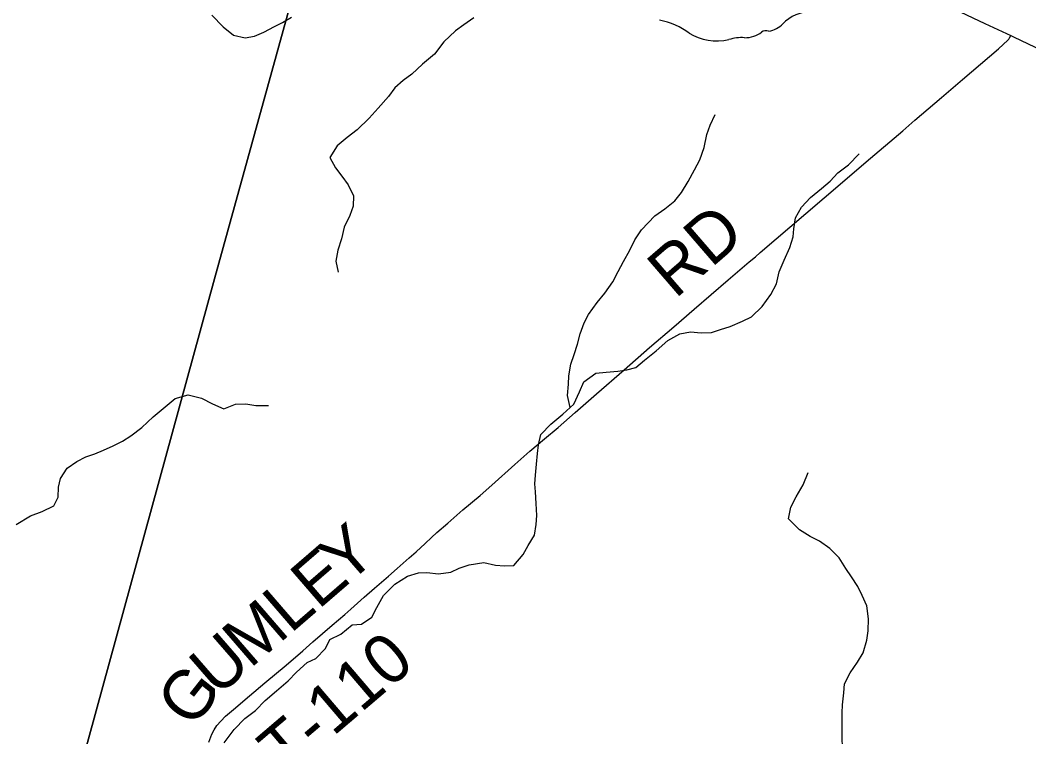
# Model space of a CAD drawing. Extents: x 1442749 to 1756758, y 235267 to 677782.
# Drawn here: x 1572579 to 1578723, y 496194 to 500562 of the extents above; entities that cross this region are included whole.
import ezdxf

# ---------------------------------------------------------------- set-up
doc = ezdxf.new("R2010")
doc.units = 0
for name, color, linetype in [('GM_X_Minor_River', 7, 'Continuous'), ('GM_X_State_Route', 7, 'Continuous'), ('GM_X_State_Shield', 7, 'Continuous'), ('GM_X_Township', 7, 'Continuous'), ('GM_X_Township_Road', 7, 'Continuous'), ('GM_X_Township_Road_Text', 7, 'Continuous')]:
    doc.layers.add(name, color=color, linetype=linetype)

msp = doc.modelspace()

# ---------------------------------------------------------------- linework, layer by layer
at = {"layer": 'GM_X_Minor_River'}
for points in [[(1573745.5, 500591.7), (1573814.6, 500520.6), (1573877.9, 500469.7), (1573949.7, 500454.6), (1574005.9, 500463.9), (1574062.4, 500489.2), (1574126.9, 500522.4), (1574177.3, 500547.8), (1574231.8, 500579.1)], [(1575342.9, 500576), (1575280.2, 500532.7), (1575229.7, 500497.3), (1575158.6, 500430.1), (1575103.5, 500354.7), (1575028.5, 500293.6), (1574963.5, 500232.4), (1574910.9, 500195), (1574860.2, 500149.6), (1574821.4, 500096), (1574760.3, 500024.7), (1574705.4, 499965.3), (1574632.3, 499894.1), (1574571.5, 499846.8), (1574508.7, 499795.6), (1574465.7, 499724), (1574498.8, 499661.4), (1574538.1, 499610.8), (1574577.4, 499558.1), (1574608.4, 499491.5), (1574607.5, 499427.4), (1574586.7, 499371.6), (1574551.6, 499299.9), (1574536.5, 499229.9), (1574513.5, 499160.1), (1574500.5, 499092.1), (1574515.6, 499025.8)], [(1575928.2, 498201.3), (1575912.1, 498275.1), (1575919.1, 498343.2), (1575919.8, 498393.3), (1575932.8, 498465.2), (1575953.7, 498525.1), (1575974.6, 498587), (1575989.6, 498650.9), (1576014.6, 498716.7), (1576041.4, 498768.5), (1576092.5, 498841.9), (1576139.3, 498897.4), (1576188.4, 498966.9), (1576221.3, 499030.6), (1576254.2, 499090.3), (1576293.3, 499159.9), (1576322.3, 499223.6), (1576363.2, 499283.2), (1576444.5, 499368.3), (1576505.2, 499411.6), (1576565.9, 499460.8), (1576606.7, 499512.4), (1576647.7, 499578), (1576686.8, 499649.6), (1576719.7, 499711.3), (1576744.8, 499785.1), (1576762, 499865.1), (1576780.8, 499921), (1576811.8, 499986.7)], [(1576381.6, 498489.2), (1576452.5, 498546.4), (1576523.5, 498609.5), (1576596.2, 498650.6), (1576662.4, 498661.8), (1576726.4, 498656.9), (1576790.5, 498658), (1576844.8, 498677.3), (1576903.1, 498694.6), (1576979.7, 498727.6), (1577034.1, 498752.9), (1577099.1, 498816.2), (1577152.2, 498889.6), (1577185.2, 498955.3), (1577202.3, 499027.2), (1577233.4, 499099), (1577266.5, 499176.7), (1577287.5, 499240.5), (1577292.2, 499290.6), (1577301.2, 499356.6), (1577338.2, 499422.3), (1577393.1, 499481.6), (1577459.9, 499534.9), (1577512.6, 499580.2), (1577559.4, 499631.7), (1577624.2, 499681), (1577689.2, 499746.2)], [(1573821.2, 496156.8), (1573882.4, 496238.2), (1573947.5, 496305.4), (1574012.2, 496354.7), (1574071.2, 496416), (1574140.1, 496475.2), (1574211.1, 496536.4), (1574261.9, 496587.8), (1574326.8, 496647), (1574379.2, 496672.4), (1574438.2, 496731.7), (1574465, 496787.5), (1574531.5, 496820.6), (1574600.4, 496875.8), (1574658.5, 496881), (1574721.2, 496924.3), (1574752.1, 496982), (1574791.2, 497055.6), (1574860.3, 497124.8), (1574937.1, 497173.9), (1575005.4, 497193), (1575055.5, 497196.4), (1575127.5, 497187.4), (1575201.7, 497198.4), (1575252.1, 497221.7), (1575314.5, 497242.9), (1575402.7, 497255.8), (1575474.6, 497240.8), (1575528.6, 497236), (1575586.7, 497239.2), (1575641.7, 497304.6), (1575672.5, 497360.3), (1575711.5, 497423.9), (1575722.4, 497487.9), (1575725.2, 497544), (1575722.3, 497616.2), (1575717.3, 497686.4), (1575714, 497736.6), (1575716.8, 497788.7), (1575723.8, 497856.7), (1575730.7, 497920.8), (1575735.5, 497972.8), (1575750.4, 498036.8), (1575811.4, 498100.1), (1575884.4, 498161.2), (1575951.3, 498222.5), (1575986.4, 498296.1), (1576011.4, 498357.9), (1576086.2, 498411), (1576148.3, 498416.2), (1576218.5, 498423.3), (1576274.7, 498430.5), (1576329, 498445.8), (1576381.6, 498489.2)], [(1572553.3, 497489), (1572642.1, 497540), (1572712.6, 497567), (1572783.1, 497602.2), (1572809.9, 497653.9), (1572812.8, 497716), (1572823.6, 497768), (1572864.6, 497831.6), (1572923.2, 497872.9), (1572977.7, 497900.2), (1573034, 497919.5), (1573086.4, 497940.8), (1573144.8, 497968.1), (1573201.3, 497995.4), (1573251.8, 498028.8), (1573320.6, 498079.9), (1573389.6, 498145.1), (1573450.4, 498194.4), (1573523.4, 498255.6), (1573601.8, 498278.5), (1573683.6, 498257.4), (1573751.1, 498224.4), (1573818.8, 498193.4), (1573889.3, 498222.5), (1573953.3, 498223.6), (1574013.2, 498212.8), (1574091.3, 498213.7)], [(1577588.3, 496109.5), (1577585.7, 496209.8), (1577586.8, 496283.9), (1577585.6, 496340), (1577588.4, 496390.1), (1577595.4, 496462.2), (1577600.2, 496516.2), (1577635.2, 496583.9), (1577680.2, 496649.4), (1577713.1, 496707.1), (1577736.2, 496783), (1577745.1, 496841), (1577746.1, 496913.1), (1577735.3, 496993.5), (1577708.2, 497056), (1577680.9, 497110.5), (1577643.7, 497169.1), (1577608.4, 497219.7), (1577567.3, 497284.4), (1577510.1, 497341.3), (1577448.7, 497386.2), (1577391.1, 497415.1), (1577325.6, 497456.1), (1577258.5, 497523.1), (1577273.5, 497593.1), (1577306.5, 497656.8), (1577347.6, 497730.4), (1577378.7, 497804.1)]]:
    msp.add_lwpolyline(points, dxfattribs=at)
at = {"layer": 'GM_X_State_Route'}
msp.add_lwpolyline([(1578270.5, 500628.8), (1578454.4, 500541.8), (1578613.1, 500468.8), (1578630.2, 500460.9), (1578804.7, 500377.3)], dxfattribs=at)
at = {"layer": 'GM_X_State_Shield'}
for centre, major_axis, start_param, end_param in [((1577424.8, 500416.4), (252.8, 0), 1.647645, 2.488434), ((1576370.7, 500238.3), (417, 0), 0.823519, 1.323587), ((1577104.5, 500610.6), (149.1, 0), 4.937069, 5.64225), ((1576821.7, 500646.8), (264.6, 0), 4.026481, 4.996735), ((1576974.5, 500281.5), (217.4, 0), 1.495662, 1.94098), ((1576993.9, 500567.7), (141, 0), 4.691044, 5.507374), ((1577121.4, 500465.3), (39.7, 0), 1.147584, 2.315152)]:
    msp.add_ellipse(centre, major_axis=major_axis, ratio=0.8, start_param=start_param, end_param=end_param, dxfattribs=at)
at = {"layer": 'GM_X_Township'}
for points in [[(1574678.9, 502300.3), (1573761.6, 498985.6), (1572955, 496034.6), (1572409.7, 494039.3), (1571163.6, 489560), (1570397.4, 489739.7), (1565724.7, 490835.9), (1562239.9, 491653.5), (1557897.1, 492683), (1551075.3, 494300.3), (1546804.5, 495312.8), (1545137.5, 495708), (1545013, 495737.5), (1545078, 496425), (1545352.6, 499330.6), (1545798, 504043.7)], [(1600345.8, 496373.5), (1594192.3, 493385.5), (1589677.2, 491347.3), (1589558.2, 491293.5), (1586640.8, 487790.7), (1583852.1, 484442.3), (1583514, 484036.3), (1582700.5, 483059.6), (1581429.2, 481533.2), (1577421.8, 482441.6), (1577047.1, 482526.6), (1571453.4, 483622.3), (1569627.6, 483980), (1570529.4, 487255.9), (1571153.8, 489524.4), (1571163.6, 489560), (1572409.7, 494039.3), (1572955, 496034.6), (1573761.6, 498985.6), (1574678.9, 502300.3)]]:
    msp.add_lwpolyline(points, dxfattribs=at)
at = {"layer": 'GM_X_Township_Road'}
msp.add_lwpolyline([(1573728.3, 496160.7), (1573746.9, 496209.9), (1573759.7, 496237.4), (1573777.5, 496262.4), (1573800.1, 496289.1), (1573830, 496319.7), (1573877.7, 496361.7), (1573976.2, 496443.3), (1574069.9, 496522.4), (1574199, 496631.5), (1574300.8, 496719), (1574360.6, 496772.8), (1574479.3, 496873.7), (1574556, 496940.7), (1574593.1, 496971.4), (1574674.9, 497046), (1574736.3, 497100.4), (1574823.3, 497174.1), (1574875, 497219.3), (1574948.4, 497285.5), (1574990.4, 497321.9), (1575045.5, 497372.4), (1575083.3, 497408.3), (1575117.6, 497439.1), (1575184.3, 497497.1), (1575275.5, 497577.1), (1575380.5, 497665.1), (1575451.5, 497728.9), (1575592.8, 497853.2), (1575684.1, 497934.8), (1575772.1, 498009.9), (1575855.3, 498080.1), (1575960.3, 498171.4), (1576089.9, 498284), (1576258.3, 498430.3), (1576413.1, 498567.3), (1576560.7, 498692.6), (1576684.6, 498800), (1576891.1, 498979), (1577020, 499089.1), (1577057.3, 499119.8), (1577087.2, 499146.1), (1577363.5, 499383.2), (1577588.3, 499574.5), (1577732.4, 499698.7), (1577954.8, 499888), (1578029.1, 499952.5), (1578191.4, 500090.9), (1578318.9, 500199.2), (1578537.8, 500387.5), (1578594.9, 500439.6), (1578600.9, 500446.8), (1578604.5, 500453.4), (1578613.1, 500468.8)], dxfattribs=at)

# ---------------------------------------------------------------- texts
at = {"layer": 'GM_X_Township_Road_Text'}
for s, rotation, p in [('RD', 40.81622, (1576568.2, 498859.1)), ('Y', 40.81602, (1574564.8, 497112.4)), ('E', 40.81336, (1574395, 496965.8)), ('L', 40.81279, (1574225.2, 496819.1)), ('M', 40.81721, (1573978.7, 496606.3)), ('U', 40.97705, (1573779.6, 496433.3)), ('T-110', 40.45633, (1574196.2, 495947.6)), ('G', 51.62037, (1573625.9, 496237))]:
    msp.add_text(s, height=300, rotation=rotation, dxfattribs=at).set_placement(p)

doc.saveas('drawing.dxf')
